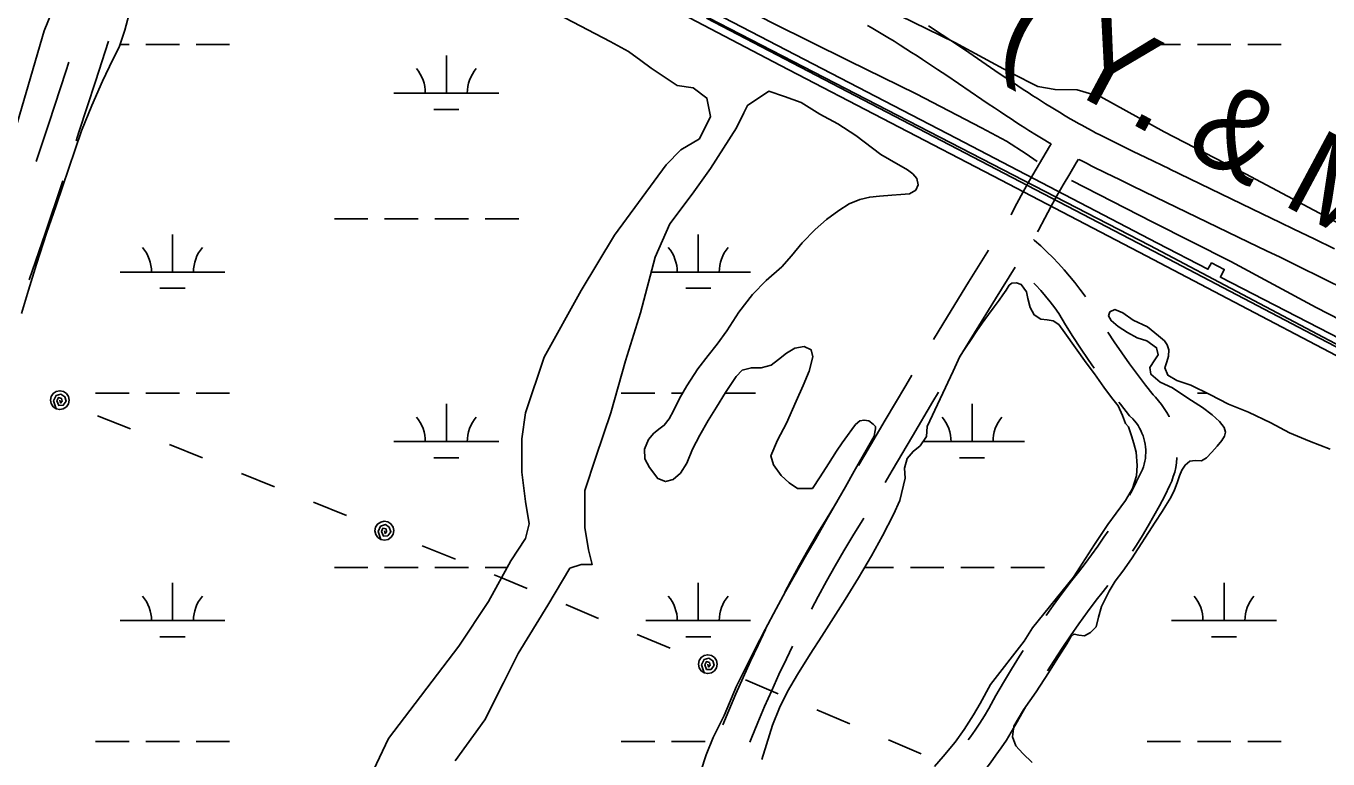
# Model space of a CAD drawing. Extents: x 3535183 to 3573198, y 534952 to 560562.
# Drawn here: x 3563462 to 3564705, y 551294 to 551994 of the extents above; entities that cross this region are included whole.
import ezdxf

# ---------------------------------------------------------------- set-up
doc = ezdxf.new("R2010")
doc.units = 0
for name, color, linetype in [('V-BRDG-OTLN', 7, 'Continuous'), ('V-RAIL-IDEN', 7, 'Continuous'), ('V-RAIL-TRAK', 7, 'Continuous'), ('V-ROAD-CNTR', 7, 'Continuous'), ('V-TOPO-SHOR', 7, 'Continuous'), ('V-UTIL-LINE', 7, 'Continuous'), ('V-WETL-SWMP', 7, 'Continuous')]:
    doc.layers.add(name, color=color, linetype=linetype)

msp = doc.modelspace()

# ---------------------------------------------------------------- linework, layer by layer
at = {"layer": 'V-BRDG-OTLN'}
for points in [[(3564796.6, 551635.4), (3564531, 551774.9), (3564392.4, 551846.9), (3564181.9, 551956.4), (3563948, 552079.4), (3563700.4, 552208.4), (3563503.4, 552310.9), (3563276.7, 552428.6), (3563092.1, 552525.5), (3562918, 552615.3), (3562765.7, 552694.7), (3562534.3, 552816), (3562271, 552967.9), (3562027.6, 553125.4), (3561826.4, 553267.4), (3561634.6, 553416.8)], [(3564085.3, 552024.6), (3564349.7, 551887), (3564541.9, 551787), (3564589.9, 551761.9), (3564593.5, 551768), (3564605.5, 551761.8), (3564601.9, 551754.4), (3564810.1, 551647.3)]]:
    msp.add_lwpolyline(points, dxfattribs=at)
at = {"layer": 'V-RAIL-TRAK'}
msp.add_lwpolyline([(3564111.3, 552001.5), (3564545.3, 551775.4), (3564689.8, 551699.7), (3564834.4, 551624.2)], dxfattribs=at)
at = {"layer": 'V-ROAD-CNTR'}
for points in [[(3570907.8, 548525.3), (3570598.4, 548669.3), (3570389.2, 548767.1), (3570164.6, 548869.3), (3569962.7, 548962.8), (3569789.6, 549047), (3569705.3, 549091.7), (3569526.7, 549182.6), (3569155.6, 549378.6), (3568843, 549537.9), (3568582.4, 549671.7), (3568104.6, 549922), (3567516.3, 550225.4), (3567077.2, 550460.4), (3566551.3, 550734), (3565999.2, 551021.8), (3565483.6, 551288.9), (3565003.9, 551536.4), (3564534.5, 551784.7), (3564063.3, 552028.2), (3563650.7, 552244.7), (3563185.2, 552482.8), (3562816.7, 552675.1), (3562637, 552769.5)], [(3564265, 551994.5), (3564268.3, 551992.7), (3564271.6, 551990.8), (3564278, 551987), (3564284.3, 551983.3), (3564290.3, 551979.6), (3564296, 551976), (3564301.6, 551972.5), (3564307, 551969), (3564312.3, 551965.6), (3564317.3, 551962.3), (3564322.2, 551959.1), (3564331.7, 551952.8), (3564340.6, 551946.8), (3564374, 551924.1), (3564380.3, 551919.8), (3564386.3, 551915.9), (3564391.8, 551912.1), (3564397.1, 551908.7), (3564402, 551905.4), (3564406.7, 551902.4), (3564411, 551899.6), (3564415.1, 551897), (3564419, 551894.5), (3564426.3, 551890), (3564432.7, 551886.1), (3564438.4, 551882.7), (3564440.2, 551881.7)], [(3564323.3, 551994.2), (3564328.6, 551990.8), (3564333.8, 551987.4), (3564338.8, 551984.1), (3564348.4, 551977.7), (3564357.4, 551971.6), (3564390.8, 551948.9), (3564397.1, 551944.7), (3564402.9, 551940.8), (3564408.4, 551937.1), (3564413.6, 551933.7), (3564418.4, 551930.6), (3564422.9, 551927.6), (3564427.2, 551924.9), (3564431.2, 551922.3), (3564434.9, 551920), (3564442, 551915.6), (3564448.2, 551911.8), (3564453.7, 551908.5), (3564458.4, 551905.7), (3564462.6, 551903.3), (3564466.3, 551901.2), (3564469.5, 551899.4), (3564475.2, 551896.3), (3564479.5, 551894), (3564482.7, 551892.3), (3564487.5, 551889.8), (3564492.4, 551887.4), (3564505.9, 551880.7), (3564518.7, 551874.4), (3564530.6, 551868.6), (3564553.1, 551857.7)], [(3563509.4, 551884.4), (3563512.2, 551892.8), (3563528, 551941.3), (3563540.3, 551979.6)], [(3563471.3, 551864.7), (3563483.7, 551902.2), (3563499.5, 551950.6), (3563502.4, 551959.7)], [(3564440.2, 551881.6), (3564438.7, 551879.2), (3564432.3, 551868.4), (3564425.9, 551857.6), (3564419.7, 551846.7), (3564413.6, 551835.8), (3564407.6, 551824.8), (3564402.1, 551814.3), (3564401.8, 551813.9)], [(3564466.4, 551867), (3564464.3, 551863.6), (3564458, 551853.1), (3564451.9, 551842.6), (3564445.8, 551832), (3564439.9, 551821.4), (3564434.1, 551810.6), (3564428.1, 551799.3), (3564427.2, 551797.8)], [(3564466.7, 551866.8), (3564468.8, 551865.7), (3564473.9, 551863.1), (3564479, 551860.5), (3564492.7, 551853.8), (3564505.5, 551847.5), (3564517.5, 551841.6), (3564540, 551830.7)], [(3564553, 551857.7), (3564572.7, 551848.2), (3564641.7, 551814.9), (3564659, 551806.6), (3564671.9, 551800.3), (3564691.3, 551790.9), (3564710.7, 551781.3)], [(3563464.7, 551751.8), (3563479.9, 551796), (3563496.1, 551844.4), (3563496.8, 551846.5)], [(3564540, 551830.7), (3564559.7, 551821.1), (3564628.7, 551787.9), (3564645.9, 551779.6), (3564658.8, 551773.4), (3564678.1, 551763.9), (3564697.4, 551754.4), (3564724.5, 551741)], [(3564380.5, 551780.1), (3564361.5, 551749.6), (3564341.4, 551716.9), (3564328, 551694.9)], [(3564473.1, 551735.7), (3564472.7, 551736.2), (3564467.8, 551743), (3564462.9, 551749.3), (3564457.9, 551755.5), (3564452.7, 551761.5), (3564447.4, 551767.4), (3564441.9, 551773.1), (3564436.2, 551778.7), (3564430.4, 551784.2), (3564424.5, 551789.4), (3564423.3, 551790.4)], [(3564405.9, 551764), (3564387, 551733.8), (3564367, 551701.2), (3564353.4, 551678.9)], [(3564481.4, 551667.4), (3564475.6, 551675.7), (3564468.3, 551686.7), (3564461.1, 551697.8), (3564454.1, 551709), (3564447.7, 551719.6), (3564443.8, 551725), (3564439.4, 551730.7), (3564434.9, 551736.2), (3564430.3, 551741.6), (3564425.5, 551746.9), (3564423.7, 551748.8)], [(3564552.9, 551621), (3564552.8, 551621.3), (3564550.7, 551625.3), (3564548.3, 551629.1), (3564545.7, 551632.8), (3564542.9, 551636.4), (3564539.9, 551639.8), (3564537.7, 551642), (3564530.3, 551651.4), (3564522.6, 551661.5), (3564515, 551671.8), (3564507.6, 551682.1), (3564500.4, 551692.6), (3564494.3, 551701.8)], [(3564307.4, 551660.7), (3564301.6, 551651.1), (3564281.9, 551618), (3564262.5, 551584.8), (3564256.5, 551574.6)], [(3564332.7, 551644.6), (3564327.3, 551635.7), (3564307.8, 551602.7), (3564288.4, 551569.7), (3564281.9, 551558.5)], [(3564515.1, 551546.4), (3564517.2, 551550.1), (3564521.9, 551559.3), (3564526.3, 551568.2), (3564527.4, 551570.8), (3564528.3, 551573.4), (3564529.1, 551576), (3564529.7, 551578.7), (3564530.2, 551581.4), (3564530.5, 551584.1), (3564530.6, 551586.8), (3564530.6, 551589.6), (3564530.4, 551592.3), (3564530, 551595), (3564529.5, 551597.7), (3564528.8, 551600.3), (3564528, 551603), (3564527, 551605.5), (3564525.9, 551608), (3564524.6, 551610.4), (3564523.2, 551612.8), (3564521.6, 551615), (3564519.9, 551617.2), (3564518.1, 551619.2), (3564515.2, 551622.1), (3564506.6, 551633.1), (3564505, 551635.1)], [(3564517.8, 551492.7), (3564521.6, 551498.5), (3564527.4, 551507.7), (3564533, 551517), (3564538.4, 551526.5), (3564543.6, 551536), (3564548.7, 551545.7), (3564553.6, 551555.7), (3564555.4, 551559.8), (3564556.9, 551564.1), (3564558.2, 551568.4), (3564559.2, 551572.8), (3564559.9, 551577.3), (3564560.4, 551581.8), (3564560.4, 551582.2)], [(3564236, 551540.3), (3564234.4, 551537.7), (3564225.5, 551523.2), (3564216.7, 551508.6), (3564208.1, 551493.8), (3564199.7, 551479), (3564191.5, 551464), (3564186, 551453.7)], [(3564261.4, 551524.2), (3564259.9, 551521.8), (3564251.1, 551507.6), (3564242.5, 551493.3), (3564234.1, 551478.9), (3564225.9, 551464.3), (3564217.8, 551449.7), (3564211.4, 551437.6)], [(3564435.6, 551431.4), (3564442.3, 551440.9), (3564450.8, 551452.7), (3564459.6, 551464.6), (3564466.4, 551472.9), (3564472.8, 551481), (3564478.9, 551489.3), (3564484.9, 551497.6), (3564490.7, 551506.1), (3564494.6, 551512)], [(3564436.7, 551378.7), (3564443, 551388.5), (3564450.7, 551400.3), (3564458.7, 551412), (3564466.7, 551423.5), (3564475, 551435), (3564483.3, 551446.1), (3564489.9, 551454.2), (3564494.5, 551460.2)], [(3564167.7, 551418.1), (3564160.5, 551403.1), (3564153.2, 551387.7), (3564146.1, 551372.2), (3564139.2, 551356.5), (3564132.5, 551340.8), (3564126.8, 551326.9)], [(3564193.2, 551402), (3564187.5, 551390.2), (3564180.4, 551375.1), (3564173.5, 551359.9), (3564166.7, 551344.6), (3564160.2, 551329.3), (3564153.9, 551313.8), (3564152.6, 551310.6)], [(3564361.2, 551312.8), (3564363.2, 551315.5), (3564367.8, 551322.1), (3564372.3, 551328.8), (3564376.6, 551335.6), (3564380.7, 551342.5), (3564387.6, 551355), (3564394.9, 551367.6), (3564402.3, 551380.1), (3564410, 551392.5), (3564413.5, 551398)], [(3564358.6, 551262.9), (3564359.6, 551264), (3564365.5, 551270.5), (3564371.3, 551277.1), (3564376.9, 551283.9), (3564382.3, 551290.9), (3564387.5, 551298), (3564392.6, 551305.2), (3564397.5, 551312.5), (3564402.2, 551320), (3564406.7, 551327.6), (3564413.7, 551340.2), (3564416.1, 551344.4)]]:
    msp.add_lwpolyline(points, dxfattribs=at)
at = {"layer": 'V-TOPO-SHOR'}
for points in [[(3563367.9, 551680), (3563368.6, 551682.1), (3563369.8, 551684.6), (3563373.5, 551686.9), (3563378.6, 551688.1), (3563382.9, 551689), (3563385.5, 551690.1), (3563388.5, 551692.4), (3563391.5, 551696.8), (3563415.3, 551773.8), (3563444.5, 551871.8), (3563478.9, 551989.7), (3563508.2, 552061.8), (3563530.3, 552117.9), (3563548.7, 552162.4), (3563554.8, 552182.9), (3563562.5, 552204.3), (3563565.8, 552214), (3563567.9, 552224.9), (3563570.2, 552236.6), (3563573.3, 552248.6), (3563575.6, 552254.6), (3563579.3, 552264.8), (3563583.7, 552271.9)], [(3563635.9, 552271.5), (3563668, 552259.7), (3563727.7, 552226.7), (3563838.3, 552165.1), (3563937.4, 552116.7), (3563997.7, 552088.8), (3564071.7, 552051.9), (3564122.2, 552024.2), (3564174.7, 551997), (3564247.1, 551961), (3564311.4, 551929.4), (3564373.8, 551896.8), (3564397.6, 551884.1), (3564416.5, 551872), (3564426.8, 551864.8)], [(3564459.8, 551846.7), (3564537.2, 551806.9), (3564611.9, 551769.5), (3564693.2, 551725.6), (3564752.7, 551694.9), (3564838.6, 551653.3), (3564922.5, 551611.2), (3564982.8, 551581.6)]]:
    msp.add_lwpolyline(points, dxfattribs=at)
at = {"layer": 'V-UTIL-LINE'}
for points in [[(3563493.9, 551637), (3563494.4, 551634.2), (3563496, 551635.9), (3563495.4, 551638.6), (3563492.6, 551639.4), (3563491.1, 551636.4), (3563492.8, 551632), (3563497.1, 551632.1), (3563500.1, 551635.9), (3563498.6, 551640.2), (3563495, 551642.8), (3563490.3, 551641.4), (3563487.9, 551636.5), (3563490.3, 551628.7), (3563493.8, 551628), (3563497.2, 551628.7), (3563500.2, 551630.6), (3563502.1, 551633.5), (3563502.9, 551636.9), (3563502.2, 551640.4), (3563500.3, 551643.3), (3563497.4, 551645.3), (3563494, 551646), (3563490.5, 551645.4), (3563487.6, 551643.4), (3563485.6, 551640.6), (3563484.9, 551637.1), (3563485.5, 551633.7), (3563487.4, 551630.7), (3563490.3, 551628.7)], [(3563561.5, 551609.5), (3563529.9, 551622.1)], [(3563630.2, 551581.9), (3563598.6, 551594.6)], [(3563698.9, 551554.4), (3563667.3, 551567.1)], [(3563767.5, 551526.9), (3563736, 551539.5)], [(3563803.7, 551512.4), (3563804.4, 551509.6), (3563805.9, 551511.3), (3563805.3, 551514), (3563802.4, 551514.7), (3563801, 551511.6), (3563802.8, 551507.3), (3563807, 551507.5), (3563810, 551511.4), (3563808.4, 551515.7), (3563804.7, 551518.2), (3563800.1, 551516.7), (3563797.8, 551511.7), (3563800.4, 551504), (3563803.8, 551503.4), (3563807.3, 551504.1), (3563810.2, 551506.1), (3563812.1, 551509), (3563812.7, 551512.5), (3563812, 551515.9), (3563810, 551518.8), (3563807.1, 551520.7), (3563803.6, 551521.4), (3563800.2, 551520.6), (3563797.3, 551518.7), (3563795.4, 551515.7), (3563794.7, 551512.3), (3563795.5, 551508.8), (3563797.4, 551505.9), (3563800.4, 551504)], [(3563871.5, 551485.2), (3563839.9, 551497.9)], [(3563940, 551457.3), (3563914.9, 551467.8), (3563908.6, 551470.3)], [(3564008.3, 551428.7), (3563976.9, 551441.8)], [(3564076.5, 551400.1), (3564045.2, 551413.2)], [(3564112.5, 551385), (3564113.1, 551382.2), (3564114.7, 551383.9), (3564114, 551386.5), (3564111.2, 551387.4), (3564109.7, 551384.3), (3564111.4, 551379.9), (3564115.7, 551380), (3564118.7, 551383.9), (3564117.2, 551388.2), (3564113.5, 551390.8), (3564108.9, 551389.4), (3564106.5, 551384.4), (3564109, 551376.7), (3564112.4, 551376), (3564115.9, 551376.6), (3564118.8, 551378.6), (3564120.8, 551381.5), (3564121.5, 551384.9), (3564120.8, 551388.4), (3564118.9, 551391.3), (3564115.9, 551393.3), (3564112.5, 551394), (3564109.1, 551393.3), (3564106.1, 551391.4), (3564104.2, 551388.5), (3564103.5, 551385), (3564104.1, 551381.6), (3564106.1, 551378.6), (3564109, 551376.7)], [(3564179.8, 551356.7), (3564148.4, 551369.9)], [(3564248, 551328.1), (3564216.7, 551341.3)], [(3564316.3, 551299.5), (3564284.9, 551312.7)]]:
    msp.add_lwpolyline(points, dxfattribs=at)
at = {"layer": 'V-WETL-SWMP'}
for p, q in [((3563551.3, 551976.5), (3563560, 551976.5)), ((3563576, 551976.5), (3563608, 551976.5)), ((3563624, 551976.5), (3563656, 551976.5)), ((3563862.9, 551930), (3563862.9, 551966)), ((3564531.9, 551976.5), (3564563.9, 551976.5)), ((3564579.9, 551976.5), (3564611.9, 551976.5)), ((3564627.9, 551976.5), (3564659.9, 551976.5)), ((3563812.9, 551930), (3563912.9, 551930)), ((3563850.9, 551914.6), (3563874.9, 551914.6)), ((3563756, 551810), (3563788, 551810)), ((3563804, 551810), (3563836, 551810)), ((3563852, 551810), (3563884, 551810)), ((3563900, 551810), (3563932, 551810)), ((3563601.4, 551759.2), (3563601.4, 551795.2)), ((3564103.4, 551759.2), (3564103.4, 551795.2)), ((3563551.4, 551759.2), (3563651.4, 551759.2)), ((3564058.4, 551759.2), (3564153.4, 551759.2)), ((3563589.4, 551743.8), (3563613.4, 551743.8)), ((3564091.4, 551743.8), (3564115.4, 551743.8)), ((3563528, 551643.8), (3563560, 551643.8)), ((3563576, 551643.8), (3563608, 551643.8)), ((3563624, 551643.8), (3563656, 551643.8)), ((3564029.9, 551643.8), (3564061.9, 551643.8)), ((3564077.9, 551643.8), (3564088.6, 551643.8)), ((3564129.2, 551643.8), (3564157.9, 551643.8)), ((3564563.5, 551643.8), (3564563.9, 551643.8)), ((3564579.9, 551643.8), (3564588.8, 551643.8)), ((3563862.9, 551597.4), (3563862.9, 551633.4)), ((3564364.8, 551597.4), (3564364.8, 551633.4)), ((3563812.9, 551597.4), (3563912.9, 551597.4)), ((3564317.9, 551597.4), (3564414.8, 551597.4)), ((3563850.9, 551581.9), (3563874.9, 551581.9)), ((3564352.8, 551581.9), (3564376.8, 551581.9)), ((3563756, 551477.3), (3563788, 551477.3)), ((3563804, 551477.3), (3563836, 551477.3)), ((3563852, 551477.3), (3563884, 551477.3)), ((3563900, 551477.3), (3563920.9, 551477.3)), ((3564262.1, 551477.3), (3564289.9, 551477.3)), ((3564305.9, 551477.3), (3564337.9, 551477.3)), ((3564353.9, 551477.3), (3564385.9, 551477.3)), ((3564401.9, 551477.3), (3564433.9, 551477.3)), ((3563601.4, 551426.6), (3563601.4, 551462.6)), ((3564103.4, 551426.6), (3564103.4, 551462.6)), ((3564605.3, 551426.6), (3564605.3, 551462.6)), ((3563551.4, 551426.6), (3563651.4, 551426.6)), ((3564053.4, 551426.6), (3564153.4, 551426.6)), ((3564555.3, 551426.6), (3564655.3, 551426.6)), ((3563589.4, 551411.1), (3563613.4, 551411.1)), ((3564091.4, 551411.1), (3564115.4, 551411.1)), ((3564593.3, 551411.1), (3564617.3, 551411.1)), ((3563528, 551311.1), (3563560, 551311.1)), ((3563576, 551311.1), (3563608, 551311.1)), ((3563624, 551311.1), (3563656, 551311.1)), ((3564029.9, 551311.1), (3564061.9, 551311.1)), ((3564077.9, 551311.1), (3564109.9, 551311.1)), ((3564531.9, 551311.1), (3564563.9, 551311.1)), ((3564579.9, 551311.1), (3564611.9, 551311.1)), ((3564627.9, 551311.1), (3564659.9, 551311.1))]:
    msp.add_line(p, q, dxfattribs=at)
for points in [[(3563920.1, 552031.5), (3564019.3, 551979.4), (3564036.9, 551969.7), (3564048.5, 551961.1), (3564058.3, 551953.8), (3564070.7, 551945.6), (3564083.1, 551937.3), (3564098.4, 551935), (3564111.7, 551925.3), (3564115.2, 551907.7), (3564104.6, 551886.5), (3564086.9, 551875.9), (3564072.8, 551861.7), (3564023.3, 551794.6), (3563991.5, 551741.6), (3563956.2, 551678), (3563938.5, 551625), (3563935, 551600.2)], [(3563457.2, 551719.7), (3563463.9, 551741.9), (3563471.6, 551766.9), (3563481.2, 551796.3), (3563490.5, 551822.7), (3563514.6, 551894.1), (3563524.4, 551918.3), (3563534.5, 551941.6), (3563544.4, 551962.2), (3563550.5, 551974.1), (3563556, 551990.2), (3563561.5, 552010.5)], [(3564731.2, 551797.1), (3564625.7, 551853.2), (3564548.2, 551893.2), (3564487.7, 551926.4), (3564465, 551933.3), (3564444.1, 551933.4), (3564427.6, 551936.3), (3564402.5, 551949), (3564348.2, 551978.3), (3564295.5, 552004.2)], [(3563871.4, 551292.8), (3563899.6, 551331.7), (3563917.3, 551367), (3563931.4, 551395.3), (3563959.7, 551441.2), (3563980.9, 551476.6), (3563991.5, 551480.1), (3564002.1, 551480.1), (3563998.6, 551494.2), (3563995.1, 551515.4), (3563995.1, 551550.8), (3564005.7, 551582.6), (3564019.8, 551625), (3564033.9, 551674.4), (3564048.1, 551720.4), (3564062.2, 551773.4), (3564076.3, 551805.2), (3564097.5, 551833.5), (3564115.2, 551858.2), (3564139.9, 551897.1), (3564147, 551911.2), (3564150.5, 551918.3), (3564170.7, 551932), (3564185.6, 551927), (3564201.6, 551921), (3564219.5, 551910), (3564236.7, 551900.8), (3564253.7, 551889.6), (3564277.8, 551871.5), (3564285.8, 551866.6), (3564303, 551857), (3564308.2, 551853.1), (3564312.1, 551848.5), (3564313.4, 551842.7), (3564311.2, 551837.6), (3564304.9, 551834.1), (3564296.8, 551833.4), (3564288.3, 551832.6), (3564276.5, 551831.7), (3564267.1, 551830.8), (3564257.5, 551828.6), (3564247.5, 551824.5), (3564237.6, 551818), (3564225.8, 551809.3), (3564215.1, 551799.9), (3564202.7, 551787.3), (3564192.3, 551774.8), (3564183.1, 551764.4), (3564168.1, 551751.1), (3564155.1, 551737.8), (3564142.2, 551721.1), (3564130.8, 551703.2), (3564121.3, 551690.3), (3564112.7, 551679.7), (3564102.9, 551666.8), (3564092.6, 551650.8), (3564085.6, 551638.5), (3564079.8, 551626.7), (3564075.5, 551619.1), (3564070.9, 551613.1), (3564066.9, 551610.2), (3564061, 551605.4), (3564055.8, 551599.4), (3564052, 551590.3), (3564052.3, 551581.1), (3564056.8, 551572.8), (3564064.7, 551562.1), (3564072.2, 551559.2), (3564079.3, 551561.2), (3564086.5, 551567.4), (3564092.4, 551576.8), (3564098, 551590.2), (3564104.9, 551603.7), (3564112.9, 551617.7), (3564120.8, 551630.2), (3564129.5, 551644.3), (3564139.5, 551659.5), (3564145.4, 551665.5), (3564154.1, 551667.9), (3564163.5, 551668)], [(3564164, 551293.9), (3564168.4, 551308.3), (3564174.3, 551326.7), (3564181, 551343.2), (3564188.7, 551359), (3564198, 551375.1), (3564210.1, 551394.5), (3564221.5, 551411.8), (3564232.6, 551429.3), (3564243.6, 551446.8), (3564256.3, 551467.4), (3564268.7, 551488.5), (3564279.2, 551507.5), (3564289.8, 551527.9), (3564295.9, 551541.3), (3564300.8, 551562.5), (3564300.3, 551572), (3564302.8, 551581.4), (3564308.5, 551588), (3564315.2, 551593.4), (3564321.2, 551602.4), (3564321.8, 551612), (3564346.6, 551664.6), (3564353.1, 551678.7), (3564358.6, 551687.1), (3564363.9, 551695), (3564369.3, 551703.2), (3564374.5, 551710.6), (3564380.4, 551718.9), (3564386, 551726.2), (3564390.8, 551732.6), (3564394.2, 551737.6), (3564397.2, 551742.1), (3564400.3, 551746.7), (3564402.6, 551748.6), (3564407.2, 551749.1), (3564411.8, 551747.4), (3564416.6, 551740.4), (3564418, 551734), (3564420.3, 551725.6), (3564424, 551718.4), (3564430.3, 551714.4), (3564436.5, 551713.6), (3564442.1, 551712.8), (3564447.5, 551709.1), (3564453.4, 551701.3), (3564463.4, 551686.9), (3564473.6, 551672.7), (3564481.8, 551662.1), (3564490.6, 551649.5), (3564498, 551639.6), (3564504.1, 551631.6), (3564508.5, 551622.3), (3564511.3, 551614.7), (3564514.2, 551611.4), (3564517, 551602.8), (3564519.3, 551595.7), (3564521.5, 551587.3), (3564522.5, 551574.5), (3564521.6, 551564.6), (3564517.8, 551552.8), (3564511.1, 551541.2), (3564502.4, 551529.1), (3564494.4, 551518.3), (3564481.5, 551499.1), (3564461.6, 551468), (3564422.6, 551419.6), (3564414.6, 551406.9), (3564382.5, 551365.7), (3564372.4, 551347.5), (3564366.2, 551336.6), (3564357.3, 551322.6), (3564348.6, 551310.6), (3564337.1, 551296.7), (3564329, 551287.4)], [(3564422.3, 551291.1), (3564413.1, 551299.8), (3564406.7, 551307.1), (3564403.4, 551315.5), (3564404.8, 551325.9), (3564413.8, 551341.3), (3564425.9, 551358.6), (3564437.8, 551376.8), (3564447.4, 551391.9), (3564455.2, 551404.5), (3564459.2, 551411.2), (3564462, 551413.5), (3564462.3, 551413.5), (3564466.8, 551412.6), (3564472.1, 551412), (3564477.7, 551415.1), (3564483.1, 551420.7), (3564485.6, 551429.9), (3564488.4, 551440), (3564495.5, 551454.6), (3564501.4, 551464.1), (3564508.7, 551473.9), (3564516.9, 551485.6), (3564539.7, 551520.6), (3564546.1, 551530.6), (3564549.8, 551536.5), (3564554.5, 551544.2), (3564558.1, 551551.5), (3564560.5, 551558), (3564562.7, 551564.9), (3564565, 551570.2), (3564568.1, 551575), (3564572.7, 551578.9), (3564577.8, 551579.4), (3564583.8, 551579.1), (3564588.7, 551581.8), (3564593.7, 551587.2), (3564598.8, 551593), (3564603.2, 551598.5), (3564605.8, 551602.6), (3564606.7, 551606.5), (3564605.6, 551610.8), (3564601.1, 551616.6), (3564594.1, 551623), (3564584.7, 551630), (3564570.9, 551638.9), (3564556.1, 551648.6), (3564544.3, 551654.1), (3564535.5, 551661.7), (3564534.6, 551668.2), (3564539.1, 551675.5), (3564542.3, 551680.4), (3564541, 551687), (3564531.7, 551693.6), (3564522.4, 551696.5), (3564513.1, 551701.7), (3564504.2, 551707.3), (3564497.5, 551712.9), (3564495, 551717.5)], [(3564495, 551717.5), (3564496.3, 551721.2), (3564501.1, 551723.4), (3564508.7, 551720.5), (3564518.5, 551713.4), (3564532.3, 551707), (3564542.8, 551698.4), (3564548.4, 551693.5), (3564551.1, 551689.9), (3564552.5, 551684.9), (3564552.3, 551678.9), (3564550.8, 551673.7), (3564548.7, 551667.8), (3564551.6, 551660.8), (3564560.2, 551655.8), (3564573.5, 551651.2), (3564591.8, 551642.3), (3564609.7, 551633.3), (3564628.7, 551625.5), (3564649.9, 551615.3), (3564667.9, 551605.9), (3564687, 551597.9), (3564706.5, 551590.2)], [(3564163.5, 551668), (3564173.1, 551670.5), (3564180, 551675.7), (3564187.6, 551682), (3564195.5, 551686.7), (3564204.5, 551688.2), (3564211.2, 551684.9), (3564212.8, 551678.5), (3564209.4, 551664.6), (3564203.4, 551651), (3564196.8, 551636.1), (3564187.5, 551614.9), (3564178.9, 551598.7), (3564172.7, 551583.7), (3564175.1, 551575.1), (3564182.6, 551565.1), (3564190.2, 551558), (3564198.2, 551552.8), (3564212.3, 551552.6), (3564219.8, 551563.7), (3564227.7, 551576.1), (3564235.5, 551588.2), (3564240.9, 551596.2), (3564245.9, 551603.2), (3564249.9, 551609.1), (3564253.5, 551613.7), (3564257.6, 551617.2), (3564261.7, 551618), (3564266.1, 551617.1), (3564270.3, 551614.1), (3564272.5, 551611.7), (3564272.7, 551609.6), (3564271.8, 551606.3), (3564271.4, 551602.6), (3564252.2, 551569.3), (3564243.9, 551554.4), (3564233.3, 551536.1), (3564224.7, 551521), (3564215.6, 551504.7), (3564206.6, 551489.5), (3564195.9, 551470.6), (3564186.8, 551454.4), (3564177.6, 551437.7), (3564167.2, 551417.9), (3564157.5, 551399.1), (3564139.8, 551364), (3564128.1, 551336.1), (3564117.6, 551314.9), (3564110.9, 551298.3), (3564105.7, 551282.7)], [(3563935, 551600.2), (3563935, 551568.4), (3563938.5, 551540.2), (3563942.1, 551519), (3563938.5, 551504.8), (3563924.4, 551483.6), (3563903.2, 551444.8), (3563874.9, 551402.3), (3563807.8, 551314), (3563776, 551246.9)]]:
    msp.add_lwpolyline(points, dxfattribs=at)
for centre, start, end in [((3563807.6, 551930.5), 359.2282, 40.7718), ((3563918.1, 551930.5), 139.2282, 180.7718), ((3563546.2, 551759.7), 359.2282, 40.7718), ((3563656.7, 551759.7), 139.2282, 180.7718), ((3564048.1, 551759.7), 359.2282, 40.7718), ((3564158.6, 551759.7), 139.2282, 180.7718), ((3563807.6, 551597.8), 359.2282, 40.7718), ((3563918.1, 551597.8), 139.2282, 180.7718), ((3564309.5, 551597.8), 359.2282, 40.7718), ((3564420, 551597.8), 139.2282, 180.7718), ((3563546.2, 551427), 359.2282, 40.7718), ((3563656.7, 551427), 139.2282, 180.7718), ((3564048.1, 551427), 359.2282, 40.7718), ((3564158.6, 551427), 139.2282, 180.7718), ((3564550, 551427), 359.2282, 40.7718), ((3564660.5, 551427), 139.2282, 180.7718)]:
    msp.add_arc(centre, 35.2, start, end, dxfattribs=at)

# ---------------------------------------------------------------- texts
at = {"layer": 'V-RAIL-IDEN'}
msp.add_text('( Y. & M. V. )', height=83, rotation=331.8584, dxfattribs=at).set_placement((3564386.6, 551970.4))

doc.saveas('drawing.dxf')
